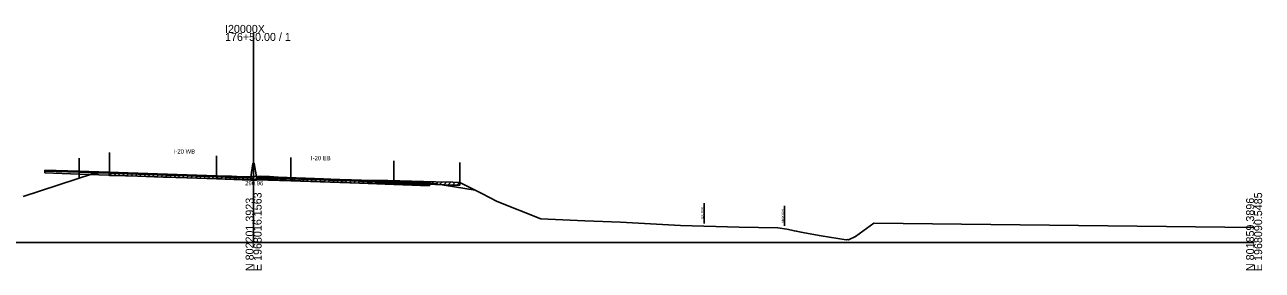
# Model space of a CAD drawing. Extents: x -4026 to 9638, y -10 to 19609.
# Drawn here: x 4269.9 to 4702.8, y 17990.3 to 18076 of the extents above; entities that cross this region are included whole.
import ezdxf

# ---------------------------------------------------------------- set-up
doc = ezdxf.new("R2010")
doc.units = 0
for name, color, linetype in [('RD_EX_Road', 7, 'Continuous'), ('RD_GPK_XS_Cell', 7, 'Continuous'), ('RD_PD_ALT1_TrvlWay', 7, 'Continuous'), ('RD_TX_Misc1', 7, 'Continuous'), ('RD_XS_Base', 7, 'Continuous'), ('RD_XS_ExGround', 7, 'Continuous'), ('RD_XS_ExPaveRet', 7, 'Continuous'), ('RD_XS_ExRW', 7, 'Continuous'), ('RD_XS_Greenside', 7, 'Continuous'), ('RD_XS_MedBWall', 7, 'Continuous'), ('RD_XS_NewRW', 7, 'Continuous'), ('RD_XS_Pave', 7, 'Continuous'), ('RD_XS_PaveOvlay', 7, 'Continuous'), ('RD_XS_TX_Elev_EX', 7, 'Continuous')]:
    doc.layers.add(name, color=color, linetype=linetype)

msp = doc.modelspace()

# ---------------------------------------------------------------- linework, layer by layer
at = {"layer": 'RD_EX_Road'}
for p, q in [((4299.56, 18031.39), (4299.56, 18024.39)), ((4422.16, 18027.95), (4422.16, 18020.95))]:
    msp.add_line(p, q, dxfattribs=at)
at = {"layer": 'RD_GPK_XS_Cell'}
for p, q in [((4350, 18000), (4350, 18073.17)), ((4000, 18000), (4350, 18000)), ((4350, 18000), (4700, 18000))]:
    msp.add_line(p, q, dxfattribs=at)
at = {"layer": 'RD_PD_ALT1_TrvlWay'}
for p, q in [((4337, 18030.29), (4337, 18023.29)), ((4289, 18029.48), (4289, 18022.48)), ((4363, 18029.68), (4363, 18022.68)), ((4399, 18028.55), (4399, 18021.55))]:
    msp.add_line(p, q, dxfattribs=at)
at = {"layer": 'RD_XS_Base'}
for points in [[(4277, 18024.93), (4277, 18024.26)], [(4289, 18024.52), (4277, 18024.93)], [(4277, 18024.26), (4289, 18023.85)], [(4337, 18022.89), (4313, 18023.71), (4289, 18024.52)], [(4289, 18024.52), (4289, 18023.85)], [(4289, 18024.52), (4289, 18024.52), (4289, 18023.85), (4289, 18023.85)], [(4289, 18023.85), (4313, 18023.04), (4337, 18022.22)], [(4337, 18022.22), (4337, 18022.89)], [(4349, 18022.42), (4337, 18022.89)], [(4337, 18022.22), (4349, 18021.75)], [(4349, 18021.75), (4349, 18022.42)], [(4351, 18021.92), (4351, 18022.59)], [(4351, 18022.59), (4363, 18022.18)], [(4363, 18021.51), (4351, 18021.92)], [(4363, 18021.51), (4363, 18022.18)], [(4363, 18022.18), (4387, 18021.36), (4399, 18020.95)], [(4399, 18020.28), (4387, 18020.69), (4363, 18021.51)], [(4399, 18020.95), (4399, 18020.95), (4399, 18020.28), (4399, 18020.28)], [(4399, 18020.28), (4399, 18020.95)], [(4411.5, 18020.46), (4411, 18020.48), (4399, 18020.95)], [(4399, 18020.28), (4411.5, 18019.79)], [(4411.5, 18019.79), (4411.5, 18020.46)]]:
    msp.add_lwpolyline(points, dxfattribs=at)
at = {"layer": 'RD_XS_ExGround'}
msp.add_lwpolyline([(4269.34, 18016.03), (4293.98, 18024.11), (4297.31, 18024.35), (4299.56, 18024.39), (4305.24, 18024.22), (4309.34, 18024.13), (4318.4, 18023.81), (4319.67, 18023.77), (4320.42, 18023.74), (4322.77, 18023.67), (4342.27, 18023.15), (4344.15, 18023.08), (4348.65, 18022.86), (4350, 18022.96), (4350.36, 18022.98), (4352.25, 18023.1), (4355.58, 18023.01), (4358.56, 18022.85), (4374.44, 18022.22), (4379.61, 18022.02), (4384.22, 18021.87), (4391.38, 18021.69), (4396.98, 18021.6), (4413.59, 18021.22), (4419.66, 18021.04), (4422.16, 18020.95), (4429.79, 18017.05), (4435.22, 18014.28), (4450.49, 18008.22), (4465.89, 18007.57), (4478.3, 18007.14), (4499.37, 18005.94), (4519.89, 18005.28), (4533.42, 18005.13), (4536.48, 18004.65), (4539.21, 18004.02), (4539.87, 18003.9), (4541.44, 18003.62), (4548.53, 18002.35), (4557.32, 18000.89), (4557.81, 18001.02), (4558.15, 18000.92), (4560.59, 18002.07), (4566.99, 18006.75), (4700, 18005.17)], dxfattribs=at)
at = {"layer": 'RD_XS_ExPaveRet'}
for p, q in [((4299.56, 18023.39), (4299.56, 18024.39)), ((4299.56, 18023.39), (4300.53, 18024.36)), ((4299.56, 18023.39), (4305.24, 18023.22)), ((4301.06, 18023.35), (4302.03, 18024.32)), ((4302.56, 18023.3), (4303.53, 18024.27)), ((4304.06, 18023.26), (4305.03, 18024.23)), ((4305.24, 18023.22), (4309.34, 18023.13)), ((4305.56, 18023.22), (4306.54, 18024.19)), ((4307.06, 18023.18), (4308.04, 18024.16)), ((4308.56, 18023.14), (4309.54, 18024.12)), ((4309.34, 18023.13), (4318.4, 18022.81)), ((4310.06, 18023.1), (4311.03, 18024.07)), ((4311.56, 18023.05), (4312.53, 18024.02)), ((4313.06, 18023), (4314.03, 18023.96)), ((4314.56, 18022.94), (4315.53, 18023.91)), ((4316.06, 18022.89), (4317.03, 18023.86)), ((4317.56, 18022.84), (4318.53, 18023.81)), ((4318.4, 18022.81), (4319.67, 18022.77)), ((4319.06, 18022.79), (4320.03, 18023.75)), ((4319.67, 18022.77), (4320.42, 18022.74)), ((4320.42, 18022.74), (4322.77, 18022.67)), ((4320.56, 18022.73), (4321.53, 18023.7)), ((4322.06, 18022.69), (4323.03, 18023.66)), ((4322.77, 18022.67), (4342.27, 18022.15)), ((4323.56, 18022.64), (4324.54, 18023.62)), ((4325.06, 18022.6), (4326.04, 18023.58)), ((4326.56, 18022.56), (4327.54, 18023.54)), ((4328.06, 18022.52), (4329.04, 18023.5)), ((4329.56, 18022.48), (4330.54, 18023.46)), ((4331.06, 18022.44), (4332.04, 18023.42)), ((4332.56, 18022.4), (4333.54, 18023.38)), ((4334.06, 18022.36), (4335.04, 18023.34)), ((4335.56, 18022.32), (4336.54, 18023.3)), ((4337.06, 18022.28), (4338.04, 18023.26)), ((4338.56, 18022.24), (4339.54, 18023.22)), ((4340.06, 18022.2), (4341.04, 18023.18)), ((4341.56, 18022.16), (4342.54, 18023.14)), ((4342.27, 18022.15), (4344.15, 18022.08)), ((4343.06, 18022.12), (4344.03, 18023.09)), ((4344.15, 18022.08), (4348.65, 18021.86)), ((4344.56, 18022.06), (4345.52, 18023.02)), ((4346.06, 18021.99), (4347.02, 18022.94)), ((4347.56, 18021.92), (4348.52, 18022.87)), ((4348.65, 18021.86), (4350, 18021.96)), ((4349.06, 18021.89), (4350.14, 18022.97)), ((4350, 18021.96), (4350.36, 18021.98)), ((4350.36, 18021.98), (4352.25, 18022.1)), ((4350.56, 18021.99), (4351.63, 18023.06)), ((4352.06, 18022.09), (4353.05, 18023.08)), ((4352.25, 18022.1), (4355.58, 18022.01)), ((4353.56, 18022.07), (4354.53, 18023.04)), ((4355.06, 18022.02), (4356.02, 18022.98)), ((4355.58, 18022.01), (4358.56, 18021.85)), ((4356.56, 18021.96), (4357.51, 18022.91)), ((4358.06, 18021.88), (4359.02, 18022.84)), ((4358.56, 18021.85), (4374.44, 18021.22)), ((4359.56, 18021.81), (4360.52, 18022.77)), ((4361.06, 18021.75), (4362.02, 18022.71)), ((4362.56, 18021.69), (4363.52, 18022.65)), ((4364.06, 18021.63), (4365.02, 18022.59)), ((4365.56, 18021.57), (4366.52, 18022.53)), ((4367.06, 18021.51), (4368.02, 18022.47)), ((4368.56, 18021.45), (4369.52, 18022.41)), ((4370.06, 18021.39), (4371.02, 18022.35)), ((4371.56, 18021.33), (4372.52, 18022.29)), ((4373.06, 18021.27), (4374.02, 18022.23)), ((4374.56, 18021.21), (4375.53, 18022.18)), ((4376.06, 18021.16), (4377.03, 18022.12)), ((4377.56, 18021.1), (4378.53, 18022.06)), ((4379.06, 18021.04), (4380.03, 18022.01)), ((4380.56, 18020.99), (4381.53, 18021.96)), ((4382.06, 18020.94), (4383.03, 18021.91)), ((4383.56, 18020.89), (4384.53, 18021.86)), ((4385.06, 18020.85), (4386.04, 18021.82)), ((4386.56, 18020.81), (4387.54, 18021.78)), ((4388.06, 18020.77), (4389.04, 18021.75)), ((4389.56, 18020.74), (4390.54, 18021.71)), ((4391.06, 18020.7), (4392.04, 18021.68)), ((4392.56, 18020.67), (4393.55, 18021.66)), ((4394.06, 18020.65), (4395.05, 18021.63)), ((4395.56, 18020.62), (4396.55, 18021.61)), ((4397.06, 18020.6), (4398.04, 18021.58)), ((4398.56, 18020.56), (4399.54, 18021.54)), ((4400.06, 18020.53), (4401.04, 18021.51)), ((4374.44, 18021.22), (4379.61, 18021.02)), ((4379.61, 18021.02), (4384.22, 18020.87)), ((4384.22, 18020.87), (4391.38, 18020.69)), ((4391.38, 18020.69), (4396.98, 18020.6)), ((4396.98, 18020.6), (4413.59, 18020.22)), ((4401.56, 18020.5), (4402.54, 18021.47)), ((4403.06, 18020.46), (4404.04, 18021.44)), ((4404.56, 18020.43), (4405.54, 18021.4)), ((4406.06, 18020.39), (4407.04, 18021.37)), ((4407.56, 18020.36), (4408.54, 18021.34)), ((4409.06, 18020.32), (4410.04, 18021.3)), ((4410.56, 18020.29), (4411.54, 18021.27)), ((4412.06, 18020.26), (4413.04, 18021.23)), ((4413.56, 18020.22), (4414.53, 18021.19)), ((4413.59, 18020.22), (4419.66, 18020.04)), ((4415.06, 18020.18), (4416.03, 18021.15)), ((4416.56, 18020.13), (4417.53, 18021.1)), ((4418.06, 18020.08), (4419.03, 18021.06)), ((4419.56, 18020.04), (4420.53, 18021)), ((4419.66, 18020.04), (4422.16, 18019.95)), ((4421.06, 18019.99), (4422.03, 18020.95)), ((4422.16, 18020.95), (4422.16, 18019.95))]:
    msp.add_line(p, q, dxfattribs=at)
at = {"layer": 'RD_XS_ExRW'}
msp.add_line((4507.56, 18006.67), (4507.56, 18013.67), dxfattribs=at)
at = {"layer": 'RD_XS_Greenside'}
for points in [[(4411, 18020.81), (4413, 18020.64)], [(4413, 18020.64), (4427.49, 18018.23)]]:
    msp.add_lwpolyline(points, dxfattribs=at)
at = {"layer": 'RD_XS_MedBWall'}
for points in [[(4349, 18022.75), (4349.75, 18027.59), (4350.25, 18027.59), (4351, 18022.92)], [(4349, 18021.75), (4349, 18022.75)], [(4351, 18021.75), (4349, 18021.75)], [(4351, 18022.92), (4351, 18021.75)]]:
    msp.add_lwpolyline(points, dxfattribs=at)
at = {"layer": 'RD_XS_NewRW'}
msp.add_line((4535.68, 18005.78), (4535.68, 18012.78), dxfattribs=at)
at = {"layer": 'RD_XS_Pave'}
for points in [[(4277, 18025.1), (4289, 18024.69)], [(4277, 18024.93), (4277, 18025.1)], [(4289, 18024.52), (4277, 18024.93)], [(4289, 18024.69), (4289, 18024.69), (4289, 18024.52), (4289, 18024.52)], [(4289, 18024.52), (4289, 18024.69)], [(4289, 18024.69), (4313, 18023.88), (4337, 18023.06)], [(4337, 18022.89), (4313, 18023.71), (4289, 18024.52)], [(4337, 18023.06), (4349, 18022.59)], [(4337, 18022.89), (4337, 18023.06)], [(4349, 18022.42), (4337, 18022.89)], [(4349, 18022.59), (4349, 18022.42)], [(4363, 18022.35), (4351, 18022.76)], [(4351, 18022.76), (4351, 18022.59)], [(4351, 18022.59), (4363, 18022.18)], [(4399, 18021.12), (4387, 18021.53), (4363, 18022.35)], [(4363, 18022.35), (4363, 18022.18)], [(4363, 18022.18), (4387, 18021.36), (4399, 18020.95)], [(4399, 18021.12), (4399, 18021.12), (4399, 18020.95), (4399, 18020.95)], [(4399, 18020.95), (4399, 18021.12)], [(4411, 18020.64), (4399, 18021.12)], [(4399, 18020.95), (4411, 18020.48)], [(4411, 18020.48), (4411, 18020.64)]]:
    msp.add_lwpolyline(points, dxfattribs=at)
at = {"layer": 'RD_XS_PaveOvlay'}
for points in [[(4277, 18025.27), (4289, 18024.86)], [(4277, 18025.1), (4277, 18025.27)], [(4289, 18024.69), (4277, 18025.1)], [(4289, 18024.86), (4313, 18024.04), (4337, 18023.23)], [(4289, 18024.69), (4289, 18024.86)], [(4289, 18024.86), (4289, 18024.86), (4289, 18024.69), (4289, 18024.69)], [(4337, 18023.06), (4313, 18023.88), (4289, 18024.69)], [(4337, 18023.23), (4337, 18023.06)], [(4337, 18023.23), (4349, 18022.75)], [(4349, 18022.59), (4337, 18023.06)], [(4349, 18022.75), (4349, 18022.59)], [(4363, 18022.51), (4351, 18022.92)], [(4351, 18022.92), (4351, 18022.76)], [(4351, 18022.76), (4363, 18022.35)], [(4399, 18021.29), (4387, 18021.7), (4363, 18022.51)], [(4363, 18022.51), (4363, 18022.35)], [(4363, 18022.35), (4387, 18021.53), (4399, 18021.12)], [(4399, 18021.12), (4399, 18021.29)], [(4399, 18021.29), (4399, 18021.29), (4399, 18021.12), (4399, 18021.12)], [(4399, 18021.29), (4411, 18020.81)], [(4411, 18020.64), (4399, 18021.12)], [(4411, 18020.81), (4411, 18020.64)]]:
    msp.add_lwpolyline(points, dxfattribs=at)

# ---------------------------------------------------------------- texts
at = {"layer": 'RD_GPK_XS_Cell'}
for s, p in [('I20000X', (4340, 18073.17)), ('176+50.00 / 1', (4340, 18070.37))]:
    msp.add_text(s, height=2.8, dxfattribs=at).set_placement(p)
for s, p in [('E 1968016.1563', (4352.8, 17990)), ('E 1968090.5485', (4702.8, 17990)), ('N 802201.3923', (4350, 17990)), ('N 801859.3896', (4700, 17990))]:
    msp.add_text(s, height=2.8, rotation=90, dxfattribs=at).set_placement(p)
at = {"layer": 'RD_TX_Misc1'}
for s, p in [('I-20 WB', (4322.06, 18031.04)), ('I-20 EB', (4370.06, 18028.7))]:
    msp.add_text(s, height=1.5, dxfattribs=at).set_placement(p)
at = {"layer": 'RD_XS_ExRW'}
msp.add_text('EX. R/W ', height=0.75, rotation=90, dxfattribs=at).set_placement((4507.31, 18008.36))
at = {"layer": 'RD_XS_NewRW'}
msp.add_text('NEW R/W ', height=0.75, rotation=90, dxfattribs=at).set_placement((4535.43, 18006.92))
at = {"layer": 'RD_XS_TX_Elev_EX'}
msp.add_text('290.96', height=1.5, dxfattribs=at).set_placement((4347.04, 18019.96))

doc.saveas('drawing.dxf')
